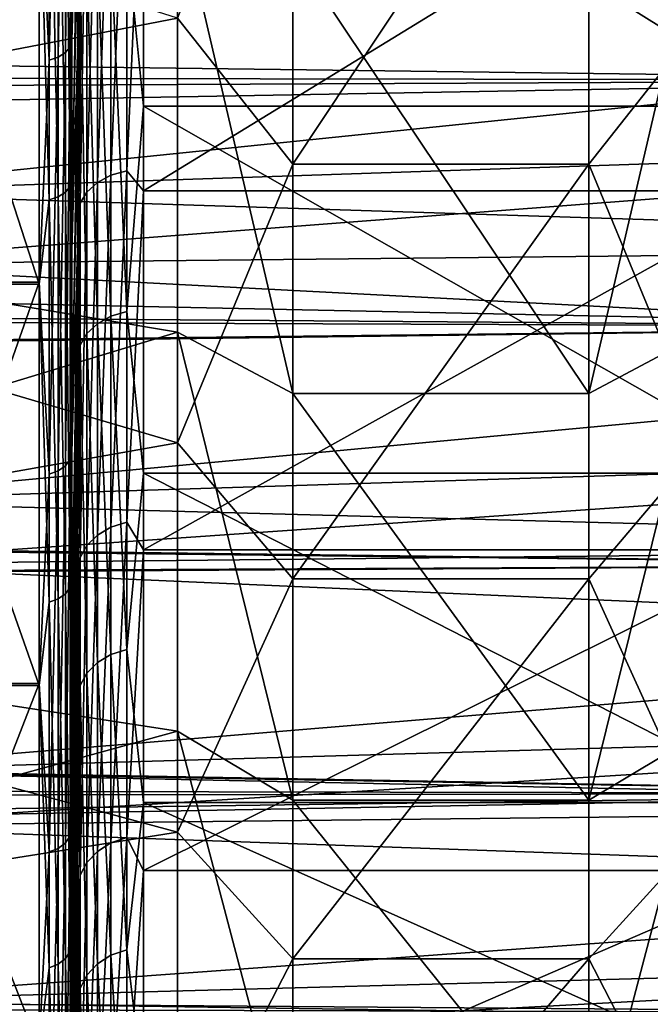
# Model space of a CAD drawing. Header units: metres. Extents: x -22 to 73, y -229 to 22.
# Tile 259 of 447: x 47.07 to 48.99, y -15.15 to -12.16. Entities that reach past the tile are written whole.
import ezdxf

# ---------------------------------------------------------------- set-up
doc = ezdxf.new("R2010")
doc.units = ezdxf.units.M
doc.layers.add('solid_509500_SW0001', color=7, linetype='CONTINUOUS')

msp = doc.modelspace()

# ---------------------------------------------------------------- linework, layer by layer
at = {"layer": 'solid_509500_SW0001'}
for points in [[(47.223732, -10.887708, 83.549255), (47.209358, -10.903443, 83.571732), (47.209358, -12.259084, 82.528549)], [(47.223732, -12.241392, 82.507584), (47.223732, -10.887708, 83.549255), (47.209358, -12.259084, 82.528549)], [(47.223732, -12.241392, 82.507584), (47.229023, -11.557737, 83.019569), (47.229023, -10.870275, 83.524361)], [(47.223732, -12.241392, 82.507584), (47.229023, -10.870275, 83.524361), (47.223732, -10.887708, 83.549255)], [(47.159607, -12.282068, 82.555786), (47.159607, -10.923885, 83.600922), (47.12904, -11.628109, 83.089386)], [(47.187275, -10.9159, 83.589523), (47.159607, -10.923885, 83.600922), (47.159607, -12.282068, 82.555786)], [(47.187275, -12.27309, 82.545151), (47.187275, -10.9159, 83.589523), (47.159607, -12.282068, 82.555786)], [(47.209358, -10.903443, 83.571732), (47.187275, -10.9159, 83.589523), (47.187275, -12.27309, 82.545151)], [(47.209358, -12.259084, 82.528549), (47.209358, -10.903443, 83.571732), (47.187275, -12.27309, 82.545151)], [(47.246571, -10.961651, 82.209839), (47.229023, -11.557737, 83.019569), (47.229023, -12.221791, 82.484352)], [(47.246571, -11.606214, 81.688423), (47.246571, -10.961651, 82.209839), (47.229023, -12.221791, 82.484352)], [(47.395538, -11.914357, 54.833931), (47.446541, -11.198738, 54.228626), (47.446541, -12.421628, 55.32066)], [(49.403461, -12.421628, 55.32066), (47.446541, -12.421628, 55.32066), (47.446541, -11.198738, 54.228626)], [(49.403461, -11.198738, 54.228626), (49.403461, -12.421628, 55.32066), (47.446541, -11.198738, 54.228626)], [(47.900002, -12.598638, 52.985527), (47.900002, -11.242098, 51.944618), (47.549999, -12.154981, 53.07288)], [(47.900002, -12.598638, 52.985527), (48.799999, -12.598638, 52.985527), (48.799999, -11.242098, 51.944618)], [(47.900002, -12.598638, 52.985527), (48.799999, -11.242098, 51.944618), (47.900002, -11.242098, 51.944618)], [(48.799999, -11.242098, 51.944618), (48.799999, -12.598638, 52.985527), (49.150002, -12.154981, 53.07288)], [(44.900002, -11.3149, 52.426449), (44.900002, -12.665345, 53.503395), (47.549999, -12.154981, 53.07288)], [(44.900002, -12.665345, 82.496605), (44.900002, -11.3149, 83.573555), (47.549999, -11.78988, 83.217133)], [(47.223732, -11.342596, 52.779385), (47.223732, -12.664896, 53.860622), (47.209358, -11.358989, 52.757389)], [(47.223732, -11.342596, 52.779385), (47.229023, -11.996675, 53.328651), (47.229023, -12.644618, 53.883263)], [(47.223732, -11.342596, 52.779385), (47.229023, -12.644618, 53.883263), (47.223732, -12.664896, 53.860622)], [(47.187275, -11.371967, 52.739971), (47.187275, -12.697691, 53.824009), (47.159607, -11.380285, 52.728809)], [(47.209358, -11.358989, 52.757389), (47.209358, -12.6832, 53.840187), (47.187275, -11.371967, 52.739971)], [(47.209358, -12.6832, 53.840187), (47.187275, -12.697691, 53.824009), (47.187275, -11.371967, 52.739971)], [(47.223732, -12.664896, 53.860622), (47.209358, -12.6832, 53.840187), (47.209358, -11.358989, 52.757389)], [(47.159607, -11.380285, 52.728809), (47.159607, -12.70698, 53.813641), (47.12904, -11.635403, 52.916237)], [(47.187275, -12.697691, 53.824009), (47.159607, -12.70698, 53.813641), (47.159607, -11.380285, 52.728809)], [(47.306431, -12.65428, 80.528702), (47.347683, -12.632153, 80.50679), (47.347683, -11.460199, 81.588783)], [(47.306431, -11.480273, 81.612587), (47.306431, -12.65428, 80.528702), (47.347683, -11.460199, 81.588783)], [(47.347683, -12.632153, 80.50679), (47.395538, -12.618276, 80.493057), (47.395538, -11.44761, 81.573853)], [(47.347683, -11.460199, 81.588783), (47.347683, -12.632153, 80.50679), (47.395538, -11.44761, 81.573853)], [(47.395538, -11.44761, 81.573853), (47.395538, -12.618276, 80.493057), (47.446541, -11.479129, 81.538544)], [(47.274536, -12.683181, 80.557312), (47.306431, -12.65428, 80.528702), (47.306431, -11.480273, 81.612587)], [(47.274536, -11.506493, 81.643677), (47.274536, -12.683181, 80.557312), (47.306431, -11.480273, 81.612587)], [(47.395538, -12.618276, 80.493057), (47.446541, -12.679339, 80.421631), (47.446541, -11.479129, 81.538544)], [(49.403461, -11.479129, 81.538544), (47.446541, -11.479129, 81.538544), (47.446541, -12.679339, 80.421631)], [(49.403461, -12.679339, 80.421631), (49.403461, -11.479129, 81.538544), (47.446541, -12.679339, 80.421631)], [(47.254128, -12.716925, 80.590721), (47.274536, -12.683181, 80.557312), (47.274536, -11.506493, 81.643677)], [(47.254128, -11.537107, 81.67997), (47.254128, -12.716925, 80.590721), (47.274536, -11.506493, 81.643677)], [(47.254128, -11.537107, 81.67997), (47.246571, -11.606214, 81.688423), (47.246571, -12.226008, 81.137802)], [(47.254128, -11.537107, 81.67997), (47.246571, -12.226008, 81.137802), (47.254128, -12.716925, 80.590721)], [(50.400002, -11.568836, 85.526039), (21.533552, -11.717423, 85.427048), (21.158667, -12.29738, 85.022758)], [(50.400002, -12.343491, 84.989357), (50.400002, -11.568836, 85.526039), (21.158667, -12.29738, 85.022758)], [(50.400002, -11.568836, 50.473961), (50.400002, -12.343491, 51.010643), (21.374521, -11.970741, 50.745975)], [(47.223732, -12.241392, 82.507584), (47.229023, -12.221791, 82.484352), (47.229023, -11.557737, 83.019569)], [(47.246571, -11.606214, 81.688423), (47.229023, -12.221791, 82.484352), (47.229023, -12.861094, 81.9198)], [(47.246571, -12.226008, 81.137802), (47.246571, -11.606214, 81.688423), (47.229023, -12.861094, 81.9198)], [(46.391273, -11.638469, 56.120068), (46.391273, -12.684963, 57.244606), (53.890381, -11.91359, 56.584381)], [(47.12904, -11.628109, 83.089386), (46.700001, -11.627988, 83.089478), (46.700001, -12.9568, 81.965096)], [(47.12904, -12.956808, 81.965088), (47.12904, -11.628109, 83.089386), (46.700001, -12.9568, 81.965096)], [(47.12904, -11.635403, 52.916237), (47.12904, -12.963559, 54.04118), (46.700001, -11.635573, 52.91637)], [(47.12904, -12.963559, 54.04118), (46.700001, -12.963479, 54.041107), (46.700001, -11.635573, 52.91637)], [(47.159607, -12.282068, 82.555786), (47.12904, -11.628109, 83.089386), (47.12904, -12.956808, 81.965088)], [(47.159607, -12.70698, 53.813641), (47.12904, -12.963559, 54.04118), (47.12904, -11.635403, 52.916237)], [(44.900002, -12.665345, 82.496605), (47.549999, -11.78988, 83.217133), (47.549999, -13.109684, 82.096054)], [(47.900002, -13.295521, 82.401009), (47.549999, -13.109684, 82.096054), (47.549999, -11.78988, 83.217133)], [(47.900002, -13.295521, 82.401009), (47.549999, -11.78988, 83.217133), (47.900002, -11.9511, 83.534836)], [(48.799999, -13.295521, 82.401009), (49.150002, -11.78988, 83.217133), (49.150002, -13.109684, 82.096054)], [(48.799999, -13.295521, 82.401009), (48.799999, -11.9511, 83.534836), (49.150002, -11.78988, 83.217133)], [(46.391273, -11.879932, 79.638466), (53.890381, -11.804534, 79.528358), (53.890381, -12.328866, 78.965813)], [(46.391273, -12.903117, 78.492676), (46.391273, -11.879932, 79.638466), (53.890381, -12.328866, 78.965813)], [(46.391273, -12.684963, 57.244606), (53.890381, -12.432333, 57.15163), (53.890381, -11.91359, 56.584381)], [(47.347683, -11.92746, 54.81945), (47.395538, -11.914357, 54.833931), (47.395538, -13.046591, 55.954929)], [(47.395538, -13.046591, 55.954929), (47.395538, -11.914357, 54.833931), (47.446541, -12.421628, 55.32066)], [(47.306431, -11.948353, 54.796364), (47.347683, -11.92746, 54.81945), (47.347683, -13.060938, 55.941681)], [(47.347683, -13.060938, 55.941681), (47.347683, -11.92746, 54.81945), (47.395538, -13.046591, 55.954929)], [(50.400002, -12.343491, 51.010643), (21.038904, -12.479247, 51.110111), (21.374521, -11.970741, 50.745975)], [(47.246571, -11.953688, 54.613941), (47.229023, -12.644618, 53.883263), (47.229023, -11.996675, 53.328651)], [(47.246571, -11.953688, 54.613941), (47.246571, -12.559148, 55.180286), (47.229023, -12.644618, 53.883263)], [(47.254128, -12.007503, 54.730999), (47.246571, -12.559148, 55.180286), (47.246571, -11.953688, 54.613941)], [(47.254128, -12.007503, 54.730999), (47.274536, -11.975641, 54.766209), (47.274536, -13.113698, 55.892971)], [(47.274536, -11.975641, 54.766209), (47.306431, -11.948353, 54.796364), (47.306431, -13.083817, 55.920559)], [(47.274536, -13.113698, 55.892971), (47.274536, -11.975641, 54.766209), (47.306431, -13.083817, 55.920559)], [(47.306431, -13.083817, 55.920559), (47.306431, -11.948353, 54.796364), (47.347683, -13.060938, 55.941681)], [(47.900002, -11.9511, 83.534836), (48.799999, -11.9511, 83.534836), (48.799999, -13.295521, 82.401009)], [(47.900002, -13.295521, 82.401009), (47.900002, -11.9511, 83.534836), (48.799999, -13.295521, 82.401009)], [(47.254128, -13.148588, 55.86076), (47.246571, -12.559148, 55.180286), (47.254128, -12.007503, 54.730999)], [(47.254128, -13.148588, 55.86076), (47.254128, -12.007503, 54.730999), (47.274536, -13.113698, 55.892971)], [(44.900002, -12.665345, 53.503395), (47.549999, -13.446332, 54.224709), (47.549999, -12.154981, 53.07288)], [(47.900002, -12.598638, 52.985527), (47.549999, -12.154981, 53.07288), (47.549999, -13.446332, 54.224709)], [(48.799999, -12.598638, 52.985527), (49.150002, -13.446332, 54.224709), (49.150002, -12.154981, 53.07288)], [(47.223732, -12.241392, 82.507584), (47.209358, -12.259084, 82.528549), (47.209358, -13.515462, 81.367729)], [(47.223732, -13.495956, 81.348434), (47.223732, -12.241392, 82.507584), (47.209358, -13.515462, 81.367729)], [(47.223732, -13.495956, 81.348434), (47.229023, -12.861094, 81.9198), (47.229023, -12.221791, 82.484352)], [(47.223732, -13.495956, 81.348434), (47.229023, -12.221791, 82.484352), (47.223732, -12.241392, 82.507584)], [(47.246571, -12.226008, 81.137802), (47.229023, -12.861094, 81.9198), (47.229023, -13.474348, 81.327065)], [(47.246571, -12.819713, 80.559151), (47.246571, -12.226008, 81.137802), (47.229023, -13.474348, 81.327065)], [(47.254128, -12.716925, 80.590721), (47.246571, -12.226008, 81.137802), (47.246571, -12.819713, 80.559151)], [(47.187275, -12.27309, 82.545151), (47.159607, -12.282068, 82.555786), (47.159607, -13.540802, 81.392792)], [(47.187275, -13.530904, 81.383003), (47.187275, -12.27309, 82.545151), (47.159607, -13.540802, 81.392792)], [(47.209358, -12.259084, 82.528549), (47.187275, -12.27309, 82.545151), (47.187275, -13.530904, 81.383003)], [(47.209358, -13.515462, 81.367729), (47.209358, -12.259084, 82.528549), (47.187275, -13.530904, 81.383003)], [(50.400002, -12.343491, 84.989357), (21.158667, -12.29738, 85.022758), (20.764513, -12.871605, 84.592827)], [(47.159607, -13.540802, 81.392792), (47.159607, -12.282068, 82.555786), (47.12904, -12.956808, 81.965088)], [(46.391273, -12.903117, 78.492676), (53.890381, -12.328866, 78.965813), (53.890381, -12.826195, 78.379723)], [(50.400002, -13.093286, 84.418465), (50.400002, -12.343491, 84.989357), (20.764513, -12.871605, 84.592827)], [(50.400002, -12.343491, 51.010643), (50.400002, -13.093286, 51.581539), (21.038904, -12.479247, 51.110111)], [(47.395538, -13.046591, 55.954929), (47.446541, -12.421628, 55.32066), (47.446541, -13.538542, 56.52087)], [(49.403461, -13.538542, 56.52087), (47.446541, -13.538542, 56.52087), (47.446541, -12.421628, 55.32066)], [(49.403461, -12.421628, 55.32066), (49.403461, -13.538542, 56.52087), (47.446541, -12.421628, 55.32066)], [(46.391273, -12.684963, 57.244606), (53.890381, -12.924007, 57.742317), (53.890381, -12.432333, 57.15163)], [(50.400002, -13.093286, 51.581539), (20.689548, -12.980134, 51.49194), (21.038904, -12.479247, 51.110111)], [(47.246571, -12.559148, 55.180286), (47.229023, -13.266952, 54.466461), (47.229023, -12.644618, 53.883263)], [(47.246571, -12.559148, 55.180286), (47.246571, -13.137805, 55.773991), (47.229023, -13.266952, 54.466461)], [(47.254128, -13.148588, 55.86076), (47.246571, -13.137805, 55.773991), (47.246571, -12.559148, 55.180286)], [(47.900002, -13.859293, 54.140709), (47.900002, -12.598638, 52.985527), (47.549999, -13.446332, 54.224709)], [(47.900002, -13.859293, 54.140709), (48.799999, -13.859293, 54.140709), (48.799999, -12.598638, 52.985527)], [(47.900002, -13.859293, 54.140709), (48.799999, -12.598638, 52.985527), (47.900002, -12.598638, 52.985527)], [(48.799999, -12.598638, 52.985527), (48.799999, -13.859293, 54.140709), (49.150002, -13.446332, 54.224709)], [(47.306431, -13.726401, 79.343941), (47.347683, -13.702399, 79.324104), (47.347683, -12.632153, 80.50679)], [(47.306431, -12.65428, 80.528702), (47.306431, -13.726401, 79.343941), (47.347683, -12.632153, 80.50679)], [(47.347683, -13.702399, 79.324104), (47.395538, -13.687347, 79.311668), (47.395538, -12.618276, 80.493057)], [(47.347683, -12.632153, 80.50679), (47.347683, -13.702399, 79.324104), (47.395538, -12.618276, 80.493057)], [(47.395538, -12.618276, 80.493057), (47.395538, -13.687347, 79.311668), (47.446541, -12.679339, 80.421631)], [(47.223732, -12.664896, 53.860622), (47.229023, -12.644618, 53.883263), (47.229023, -13.266952, 54.466461)], [(47.274536, -13.757751, 79.36985), (47.306431, -13.726401, 79.343941), (47.306431, -12.65428, 80.528702)], [(47.274536, -12.683181, 80.557312), (47.274536, -13.757751, 79.36985), (47.306431, -12.65428, 80.528702)], [(44.900002, -12.665345, 53.503395), (44.900002, -13.913817, 54.69706), (47.549999, -13.446332, 54.224709)], [(44.900002, -13.913817, 81.30294), (44.900002, -12.665345, 82.496605), (47.549999, -13.109684, 82.096054)], [(46.391273, -12.684963, 57.244606), (46.391273, -13.623234, 58.460911), (53.890381, -12.924007, 57.742317)], [(47.209358, -12.6832, 53.840187), (47.209358, -13.904715, 55.03764), (47.187275, -12.697691, 53.824009)], [(47.223732, -12.664896, 53.860622), (47.223732, -13.884647, 55.056347), (47.209358, -12.6832, 53.840187)], [(47.223732, -13.884647, 55.056347), (47.209358, -13.904715, 55.03764), (47.209358, -12.6832, 53.840187)], [(47.223732, -12.664896, 53.860622), (47.229023, -13.266952, 54.466461), (47.229023, -13.862416, 55.077072)], [(47.223732, -12.664896, 53.860622), (47.229023, -13.862416, 55.077072), (47.223732, -13.884647, 55.056347)], [(47.254128, -13.794353, 79.400101), (47.274536, -13.757751, 79.36985), (47.274536, -12.683181, 80.557312)], [(47.254128, -12.716925, 80.590721), (47.254128, -13.794353, 79.400101), (47.274536, -12.683181, 80.557312)], [(47.395538, -13.687347, 79.311668), (47.446541, -13.771375, 79.198738), (47.446541, -12.679339, 80.421631)], [(49.403461, -12.679339, 80.421631), (47.446541, -12.679339, 80.421631), (47.446541, -13.771375, 79.198738)], [(49.403461, -13.771375, 79.198738), (49.403461, -12.679339, 80.421631), (47.446541, -13.771375, 79.198738)], [(47.159607, -12.70698, 53.813641), (47.159607, -13.930784, 55.013336), (47.12904, -12.963559, 54.04118)], [(47.187275, -12.697691, 53.824009), (47.187275, -13.920602, 55.022831), (47.159607, -12.70698, 53.813641)], [(47.187275, -13.920602, 55.022831), (47.159607, -13.930784, 55.013336), (47.159607, -12.70698, 53.813641)], [(47.209358, -13.904715, 55.03764), (47.187275, -13.920602, 55.022831), (47.187275, -12.697691, 53.824009)], [(47.254128, -12.716925, 80.590721), (47.246571, -12.819713, 80.559151), (47.246571, -13.386058, 79.95369)], [(47.254128, -12.716925, 80.590721), (47.246571, -13.386058, 79.95369), (47.254128, -13.794353, 79.400101)], [(46.391273, -12.903117, 78.492676), (53.890381, -12.826195, 78.379723), (53.890381, -13.295622, 77.771202)], [(47.246571, -12.819713, 80.559151), (47.229023, -13.474348, 81.327065), (47.229023, -14.060313, 80.707329)], [(47.246571, -13.386058, 79.95369), (47.246571, -12.819713, 80.559151), (47.229023, -14.060313, 80.707329)], [(50.400002, -13.093286, 84.418465), (20.764513, -12.871605, 84.592827), (20.351532, -13.438912, 84.13678)], [(47.223732, -13.495956, 81.348434), (47.229023, -13.474348, 81.327065), (47.229023, -12.861094, 81.9198)], [(46.391273, -13.816216, 77.25737), (46.391273, -12.903117, 78.492676), (53.890381, -13.295622, 77.771202)], [(46.391273, -13.623234, 58.460911), (53.890381, -13.387908, 58.355629), (53.890381, -12.924007, 57.742317)], [(47.12904, -12.956808, 81.965088), (46.700001, -12.9568, 81.965096), (46.700001, -14.177434, 80.724106)], [(47.12904, -14.177345, 80.724205), (47.12904, -12.956808, 81.965088), (46.700001, -14.177434, 80.724106)], [(47.12904, -14.183496, 55.28265), (46.700001, -14.183455, 55.282604), (46.700001, -12.963479, 54.041107)], [(47.12904, -12.963559, 54.04118), (47.12904, -14.183496, 55.28265), (46.700001, -12.963479, 54.041107)], [(47.159607, -13.540802, 81.392792), (47.12904, -12.956808, 81.965088), (47.12904, -14.177345, 80.724205)], [(47.159607, -13.930784, 55.013336), (47.12904, -14.183496, 55.28265), (47.12904, -12.963559, 54.04118)], [(50.400002, -13.093286, 51.581539), (20.325634, -13.474852, 51.893219), (20.689548, -12.980134, 51.49194)], [(47.347683, -13.060938, 55.941681), (47.395538, -13.046591, 55.954929), (47.395538, -14.073781, 57.172905)], [(47.395538, -14.073781, 57.172905), (47.395538, -13.046591, 55.954929), (47.446541, -13.538542, 56.52087)], [(47.306431, -13.083817, 55.920559), (47.347683, -13.060938, 55.941681), (47.347683, -14.089258, 57.160999)], [(47.347683, -14.089258, 57.160999), (47.347683, -13.060938, 55.941681), (47.395538, -14.073781, 57.172905)], [(50.400002, -13.093286, 51.581539), (50.400002, -13.816713, 52.185501), (20.325634, -13.474852, 51.893219)], [(50.400002, -13.816713, 83.814499), (50.400002, -13.093286, 84.418465), (20.351532, -13.438912, 84.13678)], [(44.900002, -13.913817, 81.30294), (47.549999, -13.109684, 82.096054), (47.549999, -14.322452, 80.861954)], [(47.274536, -13.113698, 55.892971), (47.306431, -13.083817, 55.920559), (47.306431, -14.113937, 57.142014)], [(47.306431, -14.113937, 57.142014), (47.306431, -13.083817, 55.920559), (47.347683, -14.089258, 57.160999)], [(47.900002, -14.532893, 81.151237), (47.549999, -14.322452, 80.861954), (47.549999, -13.109684, 82.096054)], [(47.900002, -14.532893, 81.151237), (47.549999, -13.109684, 82.096054), (47.900002, -13.295521, 82.401009)], [(48.799999, -14.532893, 81.151237), (49.150002, -13.109684, 82.096054), (49.150002, -14.322452, 80.861954)], [(48.799999, -14.532893, 81.151237), (48.799999, -13.295521, 82.401009), (49.150002, -13.109684, 82.096054)], [(47.246571, -13.137805, 55.773991), (47.229023, -13.862416, 55.077072), (47.229023, -13.266952, 54.466461)], [(47.246571, -13.137805, 55.773991), (47.229023, -14.429806, 55.713856), (47.229023, -13.862416, 55.077072)], [(47.246571, -13.137805, 55.773991), (47.246571, -13.688426, 56.393787), (47.229023, -14.429806, 55.713856)], [(47.254128, -13.148588, 55.86076), (47.246571, -13.688426, 56.393787), (47.246571, -13.137805, 55.773991)], [(47.254128, -13.148588, 55.86076), (47.274536, -13.113698, 55.892971), (47.274536, -14.146173, 57.117214)], [(47.274536, -14.146173, 57.117214), (47.274536, -13.113698, 55.892971), (47.306431, -14.113937, 57.142014)], [(47.254128, -14.183808, 57.088261), (47.246571, -13.688426, 56.393787), (47.254128, -13.148588, 55.86076)], [(47.254128, -14.183808, 57.088261), (47.254128, -13.148588, 55.86076), (47.274536, -14.146173, 57.117214)], [(46.391273, -13.816216, 77.25737), (53.890381, -13.295622, 77.771202), (53.890381, -13.73646, 77.141098)], [(47.900002, -13.295521, 82.401009), (48.799999, -13.295521, 82.401009), (48.799999, -14.532893, 81.151237)], [(47.900002, -14.532893, 81.151237), (47.900002, -13.295521, 82.401009), (48.799999, -14.532893, 81.151237)], [(46.391273, -13.623234, 58.460911), (53.890381, -13.822555, 58.989616), (53.890381, -13.387908, 58.355629)], [(47.246571, -13.386058, 79.95369), (47.229023, -14.060313, 80.707329), (47.229023, -14.617802, 80.061859)], [(47.246571, -13.923838, 79.322716), (47.246571, -13.386058, 79.95369), (47.229023, -14.617802, 80.061859)], [(47.254128, -13.794353, 79.400101), (47.246571, -13.386058, 79.95369), (47.246571, -13.923838, 79.322716)], [(50.400002, -13.816713, 83.814499), (20.351532, -13.438912, 84.13678), (19.919998, -13.998759, 83.653587)], [(44.900002, -13.913817, 54.69706), (47.549999, -14.629796, 55.488743), (47.549999, -13.446332, 54.224709)], [(47.900002, -13.859293, 54.140709), (47.549999, -13.446332, 54.224709), (47.549999, -14.629796, 55.488743)], [(48.799999, -13.859293, 54.140709), (49.150002, -14.629796, 55.488743), (49.150002, -13.446332, 54.224709)], [(50.400002, -13.816713, 52.185501), (19.94574, -13.965852, 52.317047), (20.325634, -13.474852, 51.893219)], [(47.223732, -13.495956, 81.348434), (47.209358, -13.515462, 81.367729), (47.209358, -14.662405, 80.098663)], [(47.223732, -14.641244, 80.081207), (47.223732, -13.495956, 81.348434), (47.209358, -14.662405, 80.098663)], [(47.223732, -14.641244, 80.081207), (47.229023, -14.060313, 80.707329), (47.229023, -13.474348, 81.327065)], [(47.223732, -14.641244, 80.081207), (47.229023, -13.474348, 81.327065), (47.223732, -13.495956, 81.348434)], [(47.187275, -13.530904, 81.383003), (47.159607, -13.540802, 81.392792), (47.159607, -14.689895, 80.121353)], [(47.187275, -14.679157, 80.112488), (47.187275, -13.530904, 81.383003), (47.159607, -14.689895, 80.121353)], [(47.209358, -13.515462, 81.367729), (47.187275, -13.530904, 81.383003), (47.187275, -14.679157, 80.112488)], [(47.209358, -14.662405, 80.098663), (47.209358, -13.515462, 81.367729), (47.187275, -14.679157, 80.112488)], [(47.159607, -14.689895, 80.121353), (47.159607, -13.540802, 81.392792), (47.12904, -14.177345, 80.724205)], [(47.395538, -14.073781, 57.172905), (47.446541, -13.538542, 56.52087), (47.446541, -14.539948, 57.819019)], [(49.403461, -14.539948, 57.819019), (47.446541, -14.539948, 57.819019), (47.446541, -13.538542, 56.52087)], [(49.403461, -13.538542, 56.52087), (49.403461, -14.539948, 57.819019), (47.446541, -13.538542, 56.52087)], [(46.391273, -13.623234, 58.460911), (46.391273, -14.445275, 59.758595), (53.890381, -13.822555, 58.989616)], [(47.246571, -13.688426, 56.393787), (47.229023, -14.96797, 56.375519), (47.229023, -14.429806, 55.713856)], [(47.246571, -13.688426, 56.393787), (47.246571, -14.209835, 57.038349), (47.229023, -14.96797, 56.375519)], [(47.254128, -14.183808, 57.088261), (47.246571, -14.209835, 57.038349), (47.246571, -13.688426, 56.393787)], [(47.306431, -14.688006, 78.067848), (47.347683, -14.662323, 78.050247), (47.347683, -13.702399, 79.324104)], [(47.306431, -13.726401, 79.343941), (47.306431, -14.688006, 78.067848), (47.347683, -13.702399, 79.324104)], [(47.347683, -14.662323, 78.050247), (47.395538, -14.646216, 78.039207), (47.395538, -13.687347, 79.311668)], [(47.347683, -13.702399, 79.324104), (47.347683, -14.662323, 78.050247), (47.395538, -13.687347, 79.311668)], [(47.395538, -13.687347, 79.311668), (47.395538, -14.646216, 78.039207), (47.446541, -13.771375, 79.198738)], [(46.391273, -13.816216, 77.25737), (53.890381, -13.73646, 77.141098), (53.890381, -14.147288, 76.491425)], [(47.274536, -14.721552, 78.090843), (47.306431, -14.688006, 78.067848), (47.306431, -13.726401, 79.343941)], [(47.274536, -13.757751, 79.36985), (47.274536, -14.721552, 78.090843), (47.306431, -13.726401, 79.343941)], [(47.254128, -14.760719, 78.117691), (47.274536, -14.721552, 78.090843), (47.274536, -13.757751, 79.36985)], [(47.254128, -13.794353, 79.400101), (47.254128, -14.760719, 78.117691), (47.274536, -13.757751, 79.36985)], [(47.395538, -14.646216, 78.039207), (47.446541, -14.745918, 77.880302), (47.446541, -13.771375, 79.198738)], [(49.403461, -13.771375, 79.198738), (47.446541, -13.771375, 79.198738), (47.446541, -14.745918, 77.880302)], [(49.403461, -14.745918, 77.880302), (49.403461, -13.771375, 79.198738), (47.446541, -14.745918, 77.880302)], [(47.254128, -13.794353, 79.400101), (47.246571, -13.923838, 79.322716), (47.246571, -14.431903, 78.667587)], [(47.254128, -13.794353, 79.400101), (47.246571, -14.431903, 78.667587), (47.254128, -14.760719, 78.117691)], [(50.400002, -14.512316, 83.178696), (50.400002, -13.816713, 83.814499), (19.919998, -13.998759, 83.653587)], [(50.400002, -13.816713, 52.185501), (50.400002, -14.512316, 52.821308), (19.94574, -13.965852, 52.317047)], [(46.391273, -14.611442, 75.943077), (46.391273, -13.816216, 77.25737), (53.890381, -14.147288, 76.491425)], [(46.391273, -14.445275, 59.758595), (53.890381, -14.227139, 59.643055), (53.890381, -13.822555, 58.989616)], [(47.900002, -15.014471, 55.401363), (47.900002, -13.859293, 54.140709), (47.549999, -14.629796, 55.488743)], [(47.900002, -15.014471, 55.401363), (48.799999, -15.014471, 55.401363), (48.799999, -13.859293, 54.140709)], [(47.900002, -15.014471, 55.401363), (48.799999, -13.859293, 54.140709), (47.900002, -13.859293, 54.140709)], [(48.799999, -13.859293, 54.140709), (48.799999, -15.014471, 55.401363), (49.150002, -14.629796, 55.488743)], [(47.223732, -13.884647, 55.056347), (47.223732, -14.991974, 56.35688), (47.209358, -13.904715, 55.03764)], [(47.223732, -13.884647, 55.056347), (47.229023, -13.862416, 55.077072), (47.229023, -14.429806, 55.713856)], [(47.223732, -13.884647, 55.056347), (47.229023, -14.429806, 55.713856), (47.229023, -14.96797, 56.375519)], [(47.223732, -13.884647, 55.056347), (47.229023, -14.96797, 56.375519), (47.223732, -14.991974, 56.35688)], [(44.900002, -13.913817, 54.69706), (44.900002, -15.050265, 55.997833), (47.549999, -14.629796, 55.488743)], [(44.900002, -15.050265, 80.002167), (44.900002, -13.913817, 81.30294), (47.549999, -14.322452, 80.861954)], [(47.187275, -13.920602, 55.022831), (47.187275, -15.030795, 56.326729), (47.159607, -13.930784, 55.013336)], [(47.209358, -13.904715, 55.03764), (47.209358, -15.013641, 56.34005), (47.187275, -13.920602, 55.022831)], [(47.209358, -15.013641, 56.34005), (47.187275, -15.030795, 56.326729), (47.187275, -13.920602, 55.022831)], [(47.223732, -14.991974, 56.35688), (47.209358, -15.013641, 56.34005), (47.209358, -13.904715, 55.03764)], [(47.159607, -13.930784, 55.013336), (47.159607, -15.04179, 56.318192), (47.12904, -14.183496, 55.28265)], [(47.187275, -15.030795, 56.326729), (47.159607, -15.04179, 56.318192), (47.159607, -13.930784, 55.013336)], [(47.246571, -13.923838, 79.322716), (47.229023, -14.617802, 80.061859), (47.229023, -15.145684, 79.391968)], [(47.246571, -14.431903, 78.667587), (47.246571, -13.923838, 79.322716), (47.229023, -15.145684, 79.391968)], [(50.400002, -14.512316, 52.821308), (19.548508, -14.455348, 52.767044), (19.94574, -13.965852, 52.317047)], [(50.400002, -14.512316, 83.178696), (19.919998, -13.998759, 83.653587), (19.470133, -14.550972, 83.14164)], [(47.223732, -14.641244, 80.081207), (47.229023, -14.617802, 80.061859), (47.229023, -14.060313, 80.707329)], [(47.306431, -14.113937, 57.142014), (47.347683, -14.089258, 57.160999), (47.347683, -15.004139, 58.467587)], [(47.347683, -14.089258, 57.160999), (47.395538, -14.073781, 57.172905), (47.395538, -14.987658, 58.478058)], [(47.347683, -15.004139, 58.467587), (47.347683, -14.089258, 57.160999), (47.395538, -14.987658, 58.478058)], [(47.395538, -14.987658, 58.478058), (47.395538, -14.073781, 57.172905), (47.446541, -14.539948, 57.819019)], [(47.274536, -14.146173, 57.117214), (47.306431, -14.113937, 57.142014), (47.306431, -15.030421, 58.450886)], [(47.306431, -15.030421, 58.450886), (47.306431, -14.113937, 57.142014), (47.347683, -15.004139, 58.467587)], [(46.391273, -14.611442, 75.943077), (53.890381, -14.147288, 76.491425), (53.890381, -14.527348, 75.823441)], [(47.254128, -14.183808, 57.088261), (47.274536, -14.146173, 57.117214), (47.274536, -15.064749, 58.429077)], [(47.274536, -15.064749, 58.429077), (47.274536, -14.146173, 57.117214), (47.306431, -15.030421, 58.450886)], [(47.12904, -14.177345, 80.724205), (46.700001, -14.177434, 80.724106), (46.700001, -15.279428, 79.377243)], [(47.12904, -15.279531, 79.377106), (47.12904, -14.177345, 80.724205), (46.700001, -15.279428, 79.377243)], [(47.12904, -15.285029, 56.630287), (46.700001, -15.285126, 56.630417), (46.700001, -14.183455, 55.282604)], [(47.12904, -14.183496, 55.28265), (47.12904, -15.285029, 56.630287), (46.700001, -14.183455, 55.282604)], [(47.159607, -14.689895, 80.121353), (47.12904, -14.177345, 80.724205), (47.12904, -15.279531, 79.377106)], [(47.159607, -15.04179, 56.318192), (47.12904, -15.285029, 56.630287), (47.12904, -14.183496, 55.28265)], [(47.254128, -14.183808, 57.088261), (47.246571, -14.70092, 57.706306), (47.246571, -14.209835, 57.038349)], [(47.254128, -15.10483, 58.403614), (47.246571, -14.70092, 57.706306), (47.254128, -14.183808, 57.088261)], [(47.254128, -15.10483, 58.403614), (47.254128, -14.183808, 57.088261), (47.274536, -15.064749, 58.429077)], [(47.246571, -14.209835, 57.038349), (47.229023, -15.47582, 57.06073), (47.229023, -14.96797, 56.375519)], [(47.246571, -14.209835, 57.038349), (47.246571, -14.70092, 57.706306), (47.229023, -15.47582, 57.06073)], [(46.391273, -14.445275, 59.758595), (53.890381, -14.601062, 60.315014), (53.890381, -14.227139, 59.643055)], [(44.900002, -15.050265, 80.002167), (47.549999, -14.322452, 80.861954), (47.549999, -15.420378, 79.522781)], [(47.900002, -15.653255, 79.795578), (47.549999, -15.420378, 79.522781), (47.549999, -14.322452, 80.861954)], [(47.900002, -15.653255, 79.795578), (47.549999, -14.322452, 80.861954), (47.900002, -14.532893, 81.151237)], [(48.799999, -15.653255, 79.795578), (49.150002, -14.322452, 80.861954), (49.150002, -15.420378, 79.522781)], [(48.799999, -15.653255, 79.795578), (48.799999, -14.532893, 81.151237), (49.150002, -14.322452, 80.861954)], [(50.400002, -14.512316, 52.821308), (19.136856, -14.939336, 53.241402), (19.548508, -14.455348, 52.767044)], [(46.391273, -14.445275, 59.758595), (46.391273, -15.144075, 61.126595), (53.890381, -14.601062, 60.315014)], [(47.246571, -14.431903, 78.667587), (47.229023, -15.145684, 79.391968), (47.229023, -15.642894, 78.698997)], [(47.246571, -14.909169, 77.989685), (47.246571, -14.431903, 78.667587), (47.229023, -15.642894, 78.698997)], [(47.254128, -14.760719, 78.117691), (47.246571, -14.431903, 78.667587), (47.246571, -14.909169, 77.989685)], [(50.400002, -14.512316, 83.178696), (19.470133, -14.550972, 83.14164), (19.002226, -15.095277, 82.59906)], [(50.400002, -15.178692, 82.512314), (50.400002, -14.512316, 83.178696), (19.002226, -15.095277, 82.59906)], [(50.400002, -14.512316, 52.821308), (50.400002, -15.178692, 53.487686), (19.136856, -14.939336, 53.241402)], [(46.391273, -14.611442, 75.943077), (53.890381, -14.527348, 75.823441), (53.890381, -14.876091, 75.138062)], [(47.395538, -14.987658, 58.478058), (47.446541, -14.539948, 57.819019), (47.446541, -15.417306, 59.204025)], [(49.403461, -15.417306, 59.204025), (47.446541, -15.417306, 59.204025), (47.446541, -14.539948, 57.819019)], [(49.403461, -14.539948, 57.819019), (49.403461, -15.417306, 59.204025), (47.446541, -14.539948, 57.819019)], [(47.900002, -14.532893, 81.151237), (48.799999, -14.532893, 81.151237), (48.799999, -15.653255, 79.795578)], [(47.900002, -15.653255, 79.795578), (47.900002, -14.532893, 81.151237), (48.799999, -15.653255, 79.795578)], [(46.391273, -15.144075, 61.126595), (53.890381, -14.94313, 61.003368), (53.890381, -14.601062, 60.315014)], [(44.900002, -15.050265, 55.997833), (47.549999, -15.694169, 56.853004), (47.549999, -14.629796, 55.488743)], [(46.391273, -15.282007, 74.56102), (46.391273, -14.611442, 75.943077), (53.890381, -14.876091, 75.138062)], [(47.223732, -15.66798, 78.716156), (47.229023, -15.145684, 79.391968), (47.229023, -14.617802, 80.061859)], [(47.223732, -15.66798, 78.716156), (47.229023, -14.617802, 80.061859), (47.223732, -14.641244, 80.081207)], [(47.900002, -15.014471, 55.401363), (47.549999, -14.629796, 55.488743), (47.549999, -15.694169, 56.853004)], [(48.799999, -15.014471, 55.401363), (49.150002, -15.694169, 56.853004), (49.150002, -14.629796, 55.488743)], [(47.209358, -14.662405, 80.098663), (47.187275, -14.679157, 80.112488), (47.187275, -15.708551, 78.743904)], [(47.209358, -15.690624, 78.731644), (47.209358, -14.662405, 80.098663), (47.187275, -15.708551, 78.743904)], [(47.223732, -14.641244, 80.081207), (47.209358, -14.662405, 80.098663), (47.209358, -15.690624, 78.731644)], [(47.223732, -15.66798, 78.716156), (47.223732, -14.641244, 80.081207), (47.209358, -15.690624, 78.731644)], [(47.306431, -15.531352, 76.710693), (47.347683, -15.504193, 76.695465), (47.347683, -14.662323, 78.050247)], [(47.306431, -14.688006, 78.067848), (47.306431, -15.531352, 76.710693), (47.347683, -14.662323, 78.050247)], [(47.347683, -15.504193, 76.695465), (47.395538, -15.487162, 76.685913), (47.395538, -14.646216, 78.039207)], [(47.347683, -14.662323, 78.050247), (47.347683, -15.504193, 76.695465), (47.395538, -14.646216, 78.039207)], [(47.395538, -14.646216, 78.039207), (47.395538, -15.487162, 76.685913), (47.446541, -14.745918, 77.880302)], [(47.159607, -15.720042, 78.751762), (47.159607, -14.689895, 80.121353), (47.12904, -15.279531, 79.377106)], [(47.187275, -14.679157, 80.112488), (47.159607, -14.689895, 80.121353), (47.159607, -15.720042, 78.751762)], [(47.187275, -15.708551, 78.743904), (47.187275, -14.679157, 80.112488), (47.159607, -15.720042, 78.751762)], [(47.274536, -15.566823, 76.730591), (47.306431, -15.531352, 76.710693), (47.306431, -14.688006, 78.067848)], [(47.274536, -14.721552, 78.090843), (47.274536, -15.566823, 76.730591), (47.306431, -14.688006, 78.067848)], [(47.246571, -14.70092, 57.706306), (47.229023, -15.952327, 57.768093), (47.229023, -15.47582, 57.06073)], [(47.246571, -14.70092, 57.706306), (47.246571, -15.160632, 58.396229), (47.229023, -15.952327, 57.768093)], [(47.254128, -15.10483, 58.403614), (47.246571, -15.160632, 58.396229), (47.246571, -14.70092, 57.706306)], [(47.254128, -15.608239, 76.753822), (47.274536, -15.566823, 76.730591), (47.274536, -14.721552, 78.090843)], [(47.254128, -14.760719, 78.117691), (47.254128, -15.608239, 76.753822), (47.274536, -14.721552, 78.090843)], [(47.395538, -15.487162, 76.685913), (47.446541, -15.594654, 76.477577), (47.446541, -14.745918, 77.880302)], [(49.403461, -14.745918, 77.880302), (47.446541, -14.745918, 77.880302), (47.446541, -15.594654, 76.477577)], [(49.403461, -15.594654, 76.477577), (49.403461, -14.745918, 77.880302), (47.446541, -15.594654, 76.477577)], [(47.254128, -14.760719, 78.117691), (47.246571, -14.909169, 77.989685), (47.246571, -15.354619, 77.290474)], [(47.254128, -14.760719, 78.117691), (47.246571, -15.354619, 77.290474), (47.254128, -15.608239, 76.753822)], [(46.391273, -15.282007, 74.56102), (53.890381, -14.876091, 75.138062), (53.890381, -15.192396, 74.437477)], [(47.246571, -14.909169, 77.989685), (47.229023, -15.642894, 78.698997), (47.229023, -16.108421, 77.98436)], [(47.246571, -15.354619, 77.290474), (47.246571, -14.909169, 77.989685), (47.229023, -16.108421, 77.98436)], [(50.400002, -15.178692, 53.487686), (18.714115, -15.413593, 53.737423), (19.136856, -14.939336, 53.241402)], [(46.391273, -15.144075, 61.126595), (53.890381, -15.252734, 61.706821), (53.890381, -14.94313, 61.003368)], [(47.223732, -14.991974, 56.35688), (47.229023, -14.96797, 56.375519), (47.229023, -15.47582, 57.06073)], [(47.223732, -14.991974, 56.35688), (47.223732, -15.97791, 57.751682), (47.209358, -15.013641, 56.34005)], [(47.223732, -14.991974, 56.35688), (47.229023, -15.47582, 57.06073), (47.229023, -15.952327, 57.768093)], [(47.223732, -14.991974, 56.35688), (47.229023, -15.952327, 57.768093), (47.223732, -15.97791, 57.751682)], [(47.347683, -15.004139, 58.467587), (47.395538, -14.987658, 58.478058), (47.395538, -15.780862, 59.859871)], [(47.395538, -15.780862, 59.859871), (47.395538, -14.987658, 58.478058), (47.446541, -15.417306, 59.204025)], [(47.209358, -15.013641, 56.34005), (47.209358, -16.001001, 57.736874), (47.187275, -15.030795, 56.326729)], [(47.223732, -15.97791, 57.751682), (47.209358, -16.001001, 57.736874), (47.209358, -15.013641, 56.34005)], [(47.306431, -15.030421, 58.450886), (47.347683, -15.004139, 58.467587), (47.347683, -15.798216, 59.850922)], [(47.347683, -15.798216, 59.850922), (47.347683, -15.004139, 58.467587), (47.395538, -15.780862, 59.859871)], [(47.900002, -15.014471, 55.401363), (47.549999, -15.694169, 56.853004), (47.900002, -16.05538, 56.7579)], [(47.900002, -16.05538, 56.7579), (48.799999, -16.05538, 56.7579), (48.799999, -15.014471, 55.401363)], [(47.900002, -15.014471, 55.401363), (47.900002, -16.05538, 56.7579), (48.799999, -15.014471, 55.401363)], [(48.799999, -15.014471, 55.401363), (48.799999, -16.05538, 56.7579), (49.150002, -15.694169, 56.853004)], [(44.900002, -15.050265, 55.997833), (44.900002, -16.06554, 57.395241), (47.549999, -15.694169, 56.853004)], [(44.900002, -16.06554, 78.604759), (44.900002, -15.050265, 80.002167), (47.549999, -15.420378, 79.522781)], [(47.159607, -15.04179, 56.318192), (47.159607, -16.031002, 57.717632), (47.12904, -15.285029, 56.630287)], [(47.187275, -15.030795, 56.326729), (47.187275, -16.019283, 57.725147), (47.159607, -15.04179, 56.318192)], [(47.187275, -16.019283, 57.725147), (47.159607, -16.031002, 57.717632), (47.159607, -15.04179, 56.318192)], [(47.209358, -16.001001, 57.736874), (47.187275, -16.019283, 57.725147), (47.187275, -15.030795, 56.326729)], [(47.274536, -15.064749, 58.429077), (47.306431, -15.030421, 58.450886), (47.306431, -15.82589, 59.836647)], [(47.306431, -15.82589, 59.836647), (47.306431, -15.030421, 58.450886), (47.347683, -15.798216, 59.850922)], [(47.254128, -15.10483, 58.403614), (47.274536, -15.064749, 58.429077), (47.274536, -15.862034, 59.818001)], [(47.274536, -15.862034, 59.818001), (47.274536, -15.064749, 58.429077), (47.306431, -15.82589, 59.836647)], [(50.400002, -15.178692, 82.512314), (19.002226, -15.095277, 82.59906), (18.523561, -15.623649, 82.032166)], [(47.254128, -15.904235, 59.796234), (47.246571, -15.160632, 58.396229), (47.254128, -15.10483, 58.403614)], [(47.254128, -15.904235, 59.796234), (47.254128, -15.10483, 58.403614), (47.274536, -15.862034, 59.818001)], [(46.391273, -15.144075, 61.126595), (46.391273, -15.713672, 62.553234), (53.890381, -15.252734, 61.706821)], [(47.223732, -15.66798, 78.716156), (47.229023, -15.642894, 78.698997), (47.229023, -15.145684, 79.391968)]]:
    msp.add_3dface(points, dxfattribs=at)

doc.saveas('drawing.dxf')
